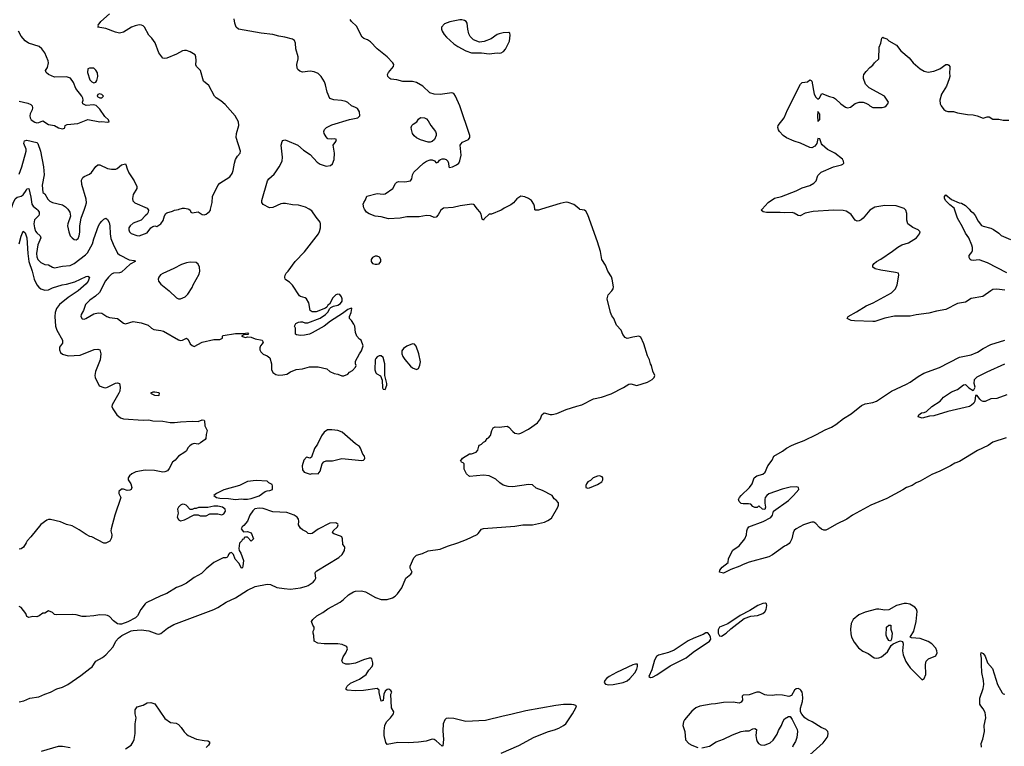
# Model space of a CAD drawing. Header units: inches. Extents: x 1694797 to 1849917, y 907313 to 1017959.
# Tile 543 of 656: x 1784336 to 1794345, y 1004540 to 1011927. Entities that reach past the tile are written whole.
import ezdxf

# ---------------------------------------------------------------- set-up
doc = ezdxf.new("R2010")
doc.units = ezdxf.units.IN
doc.header["$MEASUREMENT"] = 0
for name, color, linetype in [('B7080', 7, 'Continuous'), ('B7081', 7, 'Continuous'), ('B7090', 7, 'Continuous'), ('B7091', 7, 'Continuous')]:
    doc.layers.add(name, color=color, linetype=linetype)

msp = doc.modelspace()

# ---------------------------------------------------------------- linework, layer by layer
at = {"layer": 'B7080', "color": 5}
for points, elevation in [([(1784509, 1010000), (1784521, 1009990), (1784533, 1009970), (1784535, 1009950), (1784530, 1009935), (1784487, 1009893), (1784480, 1009850), (1784486, 1009810), (1784498, 1009778), (1784510, 1009759), (1784543, 1009730), (1784550, 1009710), (1784521, 1009639), (1784506, 1009550), (1784510, 1009517), (1784520, 1009490), (1784550, 1009459), (1784590, 1009439), (1784630, 1009435), (1784670, 1009410), (1784690, 1009405), (1784770, 1009421), (1784850, 1009429), (1784890, 1009449), (1785005, 1009535), (1785024, 1009556), (1785077, 1009650), (1785090, 1009700), (1785136, 1009830), (1785150, 1009855), (1785170, 1009878), (1785190, 1009899), (1785210, 1009908), (1785230, 1009896), (1785244, 1009864), (1785253, 1009830), (1785254, 1009750), (1785264, 1009704), (1785285, 1009645), (1785330, 1009552), (1785350, 1009538), (1785450, 1009486), (1785500, 1009480), (1785510, 1009474), (1785510, 1009470), (1785460, 1009440), (1785370, 1009360), (1785350, 1009353), (1785290, 1009350), (1785270, 1009340), (1785237, 1009310), (1785209, 1009271), (1785147, 1009153), (1785105, 1009115), (1785050, 1009077), (1785005, 1009030), (1784983, 1008970), (1784962, 1008930), (1784957, 1008910), (1784970, 1008886), (1784990, 1008884), (1785008, 1008890), (1785090, 1008935), (1785132, 1008948), (1785170, 1008943), (1785223, 1008910), (1785250, 1008899), (1785330, 1008888), (1785390, 1008842), (1785410, 1008834), (1785490, 1008859), (1785570, 1008845), (1785641, 1008821), (1785676, 1008790), (1785698, 1008778), (1785770, 1008768), (1785799, 1008759), (1785950, 1008672), (1785970, 1008667), (1785990, 1008669), (1786030, 1008690), (1786050, 1008676), (1786070, 1008631), (1786090, 1008615), (1786110, 1008606), (1786190, 1008647), (1786310, 1008675), (1786370, 1008676), (1786398, 1008690), (1786398, 1008710), (1786405, 1008715), (1786530, 1008736), (1786610, 1008736), (1786650, 1008742), (1786662, 1008730), (1786655, 1008725), (1786616, 1008724), (1786592, 1008710), (1786630, 1008697), (1786650, 1008702), (1786690, 1008699), (1786730, 1008684), (1786802, 1008670), (1786811, 1008650), (1786802, 1008630), (1786785, 1008610), (1786778, 1008590), (1786778, 1008570), (1786786, 1008550), (1786810, 1008525), (1786851, 1008511), (1786878, 1008490), (1786895, 1008430), (1786895, 1008370), (1786910, 1008341), (1786940, 1008321), (1786970, 1008314), (1787010, 1008316), (1787050, 1008324), (1787090, 1008347), (1787146, 1008370), (1787210, 1008379), (1787282, 1008398), (1787370, 1008398), (1787458, 1008378), (1787490, 1008352), (1787534, 1008330), (1787570, 1008322), (1787610, 1008305), (1787630, 1008305), (1787670, 1008322), (1787690, 1008342), (1787720, 1008360), (1787750, 1008394), (1787758, 1008410), (1787749, 1008429), (1787750, 1008454), (1787789, 1008530), (1787810, 1008562), (1787829, 1008610), (1787808, 1008668), (1787790, 1008678), (1787762, 1008710), (1787750, 1008746), (1787742, 1008810), (1787733, 1008833), (1787710, 1008868), (1787689, 1008889), (1787689, 1008910), (1787707, 1008950), (1787714, 1008990), (1787710, 1008993), (1787690, 1008989), (1787670, 1008981), (1787619, 1008941), (1787497, 1008863), (1787430, 1008810), (1787310, 1008742), (1787282, 1008730), (1787230, 1008719), (1787190, 1008717), (1787150, 1008722), (1787138, 1008730), (1787138, 1008790), (1787129, 1008810), (1787143, 1008837), (1787170, 1008852), (1787190, 1008854), (1787210, 1008854), (1787236, 1008844), (1787265, 1008845), (1787390, 1008892), (1787446, 1008930), (1787470, 1008954), (1787488, 1008992), (1787498, 1009002), (1787525, 1009015), (1787570, 1009025), (1787597, 1009043), (1787614, 1009066), (1787615, 1009090), (1787607, 1009110), (1787590, 1009132), (1787570, 1009135), (1787550, 1009129), (1787519, 1009101), (1787485, 1009035), (1787470, 1009026), (1787457, 1009003), (1787445, 1008995), (1787350, 1008958), (1787310, 1008958), (1787289, 1008970), (1787274, 1009050), (1787253, 1009090), (1787239, 1009099), (1787190, 1009112), (1787180, 1009120), (1787110, 1009227), (1787079, 1009259), (1787042, 1009282), (1787035, 1009290), (1787030, 1009310), (1787034, 1009330), (1787045, 1009350), (1787065, 1009370), (1787136, 1009470), (1787232, 1009568), (1787372, 1009750), (1787385, 1009775), (1787393, 1009810), (1787395, 1009850), (1787390, 1009870), (1787350, 1009918), (1787305, 1009985), (1787278, 1010000)], 640), ([(1784825, 1010000), (1784832, 1009992), (1784844, 1009970), (1784853, 1009930), (1784824, 1009850), (1784823, 1009830), (1784834, 1009770), (1784850, 1009730), (1784868, 1009710), (1784890, 1009694), (1784910, 1009689), (1784930, 1009704), (1784940, 1009730), (1784947, 1009767), (1784947, 1009830), (1784960, 1009910), (1784994, 1010000)], 660), ([(1785637, 1010000), (1785644, 1009990), (1785643, 1009970), (1785631, 1009950), (1785610, 1009933), (1785570, 1009890), (1785490, 1009857), (1785458, 1009830), (1785445, 1009810), (1785445, 1009790), (1785452, 1009772), (1785470, 1009754), (1785527, 1009733), (1785550, 1009730), (1785630, 1009759), (1785670, 1009811), (1785690, 1009826), (1785710, 1009831), (1785730, 1009826), (1785770, 1009851), (1785794, 1009886), (1785807, 1009933), (1785822, 1009958), (1785830, 1009965), (1785890, 1009981), (1785910, 1009991), (1785950, 1009998), (1785956, 1010000)], 660), ([(1786054, 1010000), (1786070, 1009992), (1786074, 1009970), (1786090, 1009962), (1786150, 1009974), (1786190, 1009947), (1786210, 1009944), (1786230, 1009951), (1786264, 1009976), (1786274, 1009990), (1786276, 1010000)], 660), ([(1788631, 1010000), (1788618, 1009990), (1788590, 1009943), (1788570, 1009919), (1788550, 1009916), (1788513, 1009933), (1788470, 1009937), (1788397, 1009923), (1788270, 1009922), (1788205, 1009910), (1788084, 1009904), (1788010, 1009923), (1787948, 1009930), (1787890, 1009953), (1787862, 1009970), (1787842, 1010000)], 620), ([(1789246, 1010000), (1789230, 1009989), (1789131, 1009949), (1789110, 1009949), (1789058, 1009902), (1789050, 1009889), (1789038, 1009898), (1789027, 1009950), (1789015, 1009975), (1788990, 1010000)], 620), ([(1789642, 1010000), (1789610, 1009990), (1789578, 1009990), (1789573, 1009993), (1789572, 1010000)], 620), ([(1784330, 1009648), (1784350, 1009726), (1784370, 1009776), (1784390, 1009760), (1784407, 1009710), (1784418, 1009550), (1784428, 1009470), (1784464, 1009370), (1784483, 1009290), (1784510, 1009233), (1784530, 1009207), (1784550, 1009190), (1784590, 1009178), (1784630, 1009181), (1784670, 1009201), (1784769, 1009231), (1784810, 1009238), (1784898, 1009262), (1785010, 1009316), (1785030, 1009321), (1785045, 1009310), (1785032, 1009270), (1785010, 1009240), (1784930, 1009169), (1784830, 1009102), (1784742, 1009030), (1784709, 1008990), (1784697, 1008950), (1784692, 1008910), (1784699, 1008810), (1784712, 1008772), (1784772, 1008670), (1784770, 1008639), (1784741, 1008599), (1784740, 1008570), (1784750, 1008545), (1784770, 1008526), (1784830, 1008508), (1784950, 1008517), (1785093, 1008573), (1785130, 1008579), (1785151, 1008571), (1785159, 1008530), (1785153, 1008470), (1785107, 1008350), (1785099, 1008310), (1785103, 1008290), (1785144, 1008204), (1785190, 1008187), (1785210, 1008186), (1785230, 1008191), (1785310, 1008231), (1785330, 1008234), (1785351, 1008230), (1785357, 1008190), (1785353, 1008150), (1785345, 1008130), (1785275, 1008010), (1785274, 1007994), (1785282, 1007970), (1785322, 1007910), (1785361, 1007881), (1785390, 1007868), (1785590, 1007856), (1785650, 1007858), (1785690, 1007850), (1785790, 1007845), (1785867, 1007833), (1785908, 1007832), (1785970, 1007840), (1786090, 1007847), (1786150, 1007842), (1786190, 1007858), (1786210, 1007856), (1786214, 1007850), (1786218, 1007798), (1786243, 1007750), (1786231, 1007710), (1786227, 1007670), (1786220, 1007660), (1786175, 1007625), (1786150, 1007613), (1786110, 1007617), (1786090, 1007613), (1786064, 1007596), (1786044, 1007576), (1786030, 1007545), (1786015, 1007530), (1785951, 1007489), (1785916, 1007450), (1785890, 1007430), (1785856, 1007364), (1785838, 1007342), (1785812, 1007330), (1785790, 1007326), (1785705, 1007345), (1785610, 1007348), (1785518, 1007330), (1785476, 1007310), (1785451, 1007290), (1785439, 1007270), (1785439, 1007250), (1785465, 1007210), (1785476, 1007170), (1785468, 1007152), (1785455, 1007145), (1785430, 1007141), (1785390, 1007155), (1785370, 1007154), (1785345, 1007130), (1785342, 1007110), (1785365, 1007070), (1785302, 1006890), (1785267, 1006750), (1785264, 1006730), (1785272, 1006690), (1785270, 1006658), (1785253, 1006627), (1785210, 1006605), (1785190, 1006604), (1785070, 1006669), (1785050, 1006673), (1785010, 1006692), (1784942, 1006742), (1784870, 1006781), (1784810, 1006796), (1784750, 1006822), (1784650, 1006847), (1784630, 1006847), (1784610, 1006838), (1784550, 1006794), (1784450, 1006669), (1784411, 1006630), (1784403, 1006610), (1784374, 1006566), (1784351, 1006549), (1784330, 1006544)], 620), ([(1789230, 1004470), (1789411, 1004549), (1789566, 1004634), (1789710, 1004689), (1789774, 1004706), (1789816, 1004724), (1789865, 1004750), (1789889, 1004770), (1789957, 1004870), (1789990, 1004930), (1789996, 1004950), (1789990, 1004955), (1789970, 1004963), (1789946, 1004966), (1789864, 1004964), (1789786, 1004954), (1789481, 1004899), (1789330, 1004862), (1789250, 1004847), (1789070, 1004801), (1788870, 1004791), (1788750, 1004822), (1788690, 1004827), (1788670, 1004822), (1788658, 1004810), (1788641, 1004770), (1788637, 1004697), (1788644, 1004610), (1788636, 1004544), (1788630, 1004543), (1788570, 1004597), (1788550, 1004610), (1788530, 1004612), (1788468, 1004592), (1788390, 1004582), (1788290, 1004577), (1788181, 1004579), (1788070, 1004557), (1788058, 1004578), (1788042, 1004650), (1788041, 1004699), (1788049, 1004750), (1788065, 1004790), (1788106, 1004830), (1788137, 1004870), (1788139, 1004890), (1788117, 1004930), (1788109, 1005071), (1788118, 1005090), (1788109, 1005109), (1788090, 1005122), (1788070, 1005117), (1788050, 1005099), (1788037, 1005070), (1788030, 1005006), (1788010, 1004998), (1787990, 1005086), (1787989, 1005110), (1787970, 1005129), (1787830, 1005106), (1787750, 1005104), (1787666, 1005110), (1787656, 1005116), (1787654, 1005130), (1787665, 1005150), (1787699, 1005181), (1787790, 1005224), (1787858, 1005270), (1787885, 1005315), (1787919, 1005350), (1787927, 1005370), (1787927, 1005390), (1787916, 1005430), (1787910, 1005435), (1787890, 1005437), (1787830, 1005418), (1787750, 1005385), (1787690, 1005375), (1787650, 1005374), (1787622, 1005390), (1787609, 1005410), (1787623, 1005450), (1787651, 1005489), (1787669, 1005530), (1787661, 1005550), (1787650, 1005559), (1787614, 1005574), (1787570, 1005581), (1787430, 1005582), (1787366, 1005590), (1787328, 1005610), (1787327, 1005667), (1787318, 1005690), (1787318, 1005710), (1787328, 1005730), (1787328, 1005750), (1787315, 1005770), (1787302, 1005810), (1787315, 1005830), (1787355, 1005865), (1787419, 1005901), (1787470, 1005938), (1787593, 1006007), (1787628, 1006032), (1787680, 1006080), (1787730, 1006110), (1787750, 1006116), (1787810, 1006119), (1787850, 1006110), (1787952, 1006052), (1788010, 1006032), (1788070, 1006032), (1788125, 1006050), (1788152, 1006068), (1788176, 1006090), (1788219, 1006150), (1788262, 1006250), (1788312, 1006290), (1788327, 1006310), (1788307, 1006350), (1788307, 1006370), (1788344, 1006456), (1788370, 1006483), (1788430, 1006499), (1788490, 1006527), (1788610, 1006544), (1788685, 1006575), (1788790, 1006608), (1788878, 1006642), (1788986, 1006694), (1788997, 1006703), (1789030, 1006747), (1789050, 1006753), (1789370, 1006779), (1789450, 1006793), (1789550, 1006792), (1789670, 1006818), (1789706, 1006834), (1789742, 1006858), (1789807, 1006970), (1789815, 1006990), (1789815, 1007015), (1789790, 1007042), (1789770, 1007055), (1789749, 1007090), (1789650, 1007141), (1789586, 1007166), (1789550, 1007199), (1789510, 1007203), (1789350, 1007178), (1789301, 1007181), (1789250, 1007196), (1789218, 1007218), (1789177, 1007257), (1789110, 1007290), (1789050, 1007298), (1788910, 1007284), (1788878, 1007310), (1788856, 1007356), (1788853, 1007413), (1788843, 1007423), (1788826, 1007430), (1788818, 1007450), (1788827, 1007453), (1788838, 1007470), (1788910, 1007512), (1788930, 1007512), (1788975, 1007530), (1788994, 1007550), (1789002, 1007590), (1789010, 1007602), (1789030, 1007611), (1789050, 1007631), (1789070, 1007642), (1789089, 1007670), (1789103, 1007677), (1789121, 1007699), (1789134, 1007750), (1789150, 1007778), (1789170, 1007788), (1789210, 1007786), (1789290, 1007796), (1789310, 1007785), (1789350, 1007739), (1789370, 1007725), (1789410, 1007717), (1789430, 1007723), (1789510, 1007764), (1789601, 1007830), (1789629, 1007870), (1789644, 1007910), (1789669, 1007930), (1789730, 1007913), (1789750, 1007913), (1789795, 1007925), (1789890, 1007965), (1790000, 1007998)], 620), ([(1784330, 1004992), (1784378, 1005002), (1784438, 1005030), (1784530, 1005043), (1784590, 1005071), (1784650, 1005091), (1784715, 1005125), (1784770, 1005141), (1784826, 1005170), (1784959, 1005261), (1785050, 1005330), (1785071, 1005349), (1785110, 1005406), (1785177, 1005443), (1785212, 1005470), (1785287, 1005550), (1785313, 1005610), (1785339, 1005641), (1785375, 1005665), (1785470, 1005714), (1785490, 1005719), (1785570, 1005724), (1785650, 1005713), (1785730, 1005684), (1785750, 1005681), (1785770, 1005686), (1785839, 1005741), (1785902, 1005778), (1786310, 1005930), (1786351, 1005950), (1786436, 1006004), (1786529, 1006051), (1786650, 1006129), (1786730, 1006163), (1786850, 1006190), (1786884, 1006184), (1786950, 1006156), (1787023, 1006143), (1787090, 1006138), (1787190, 1006151), (1787250, 1006167), (1787270, 1006176), (1787318, 1006210), (1787336, 1006230), (1787346, 1006250), (1787341, 1006299), (1787344, 1006310), (1787356, 1006324), (1787580, 1006460), (1787613, 1006490), (1787639, 1006530), (1787640, 1006560), (1787638, 1006570), (1787622, 1006590), (1787619, 1006650), (1787610, 1006668), (1787597, 1006677), (1787530, 1006699), (1787515, 1006710), (1787521, 1006730), (1787565, 1006770), (1787574, 1006790), (1787570, 1006799), (1787550, 1006813), (1787490, 1006810), (1787371, 1006749), (1787310, 1006702), (1787290, 1006699), (1787270, 1006704), (1787250, 1006722), (1787210, 1006742), (1787190, 1006758), (1787169, 1006790), (1787173, 1006830), (1787169, 1006850), (1787156, 1006870), (1787125, 1006890), (1787050, 1006917), (1786910, 1006924), (1786810, 1006957), (1786770, 1006962), (1786725, 1006955), (1786705, 1006935), (1786676, 1006890), (1786651, 1006830), (1786615, 1006784), (1786598, 1006770), (1786586, 1006750), (1786610, 1006722), (1786650, 1006725), (1786690, 1006711), (1786711, 1006650), (1786690, 1006626), (1786650, 1006666), (1786630, 1006666), (1786618, 1006662), (1786613, 1006647), (1786598, 1006642), (1786594, 1006630), (1786570, 1006606), (1786563, 1006550), (1786567, 1006530), (1786583, 1006503), (1786611, 1006430), (1786605, 1006370), (1786602, 1006358), (1786594, 1006350), (1786590, 1006350), (1786562, 1006402), (1786525, 1006444), (1786509, 1006490), (1786490, 1006509), (1786470, 1006504), (1786459, 1006490), (1786451, 1006469), (1786440, 1006460), (1786430, 1006455), (1786403, 1006457), (1786310, 1006409), (1786230, 1006345), (1786183, 1006297), (1786110, 1006256), (1786030, 1006198), (1785979, 1006170), (1785930, 1006153), (1785830, 1006092), (1785770, 1006070), (1785622, 1005998), (1785610, 1005989), (1785567, 1005930), (1785532, 1005868), (1785513, 1005847), (1785434, 1005806), (1785370, 1005783), (1785350, 1005781), (1785330, 1005786), (1785290, 1005815), (1785250, 1005858), (1785230, 1005869), (1785210, 1005874), (1785150, 1005876), (1785090, 1005865), (1785010, 1005858), (1784970, 1005861), (1784910, 1005876), (1784870, 1005881), (1784710, 1005878), (1784690, 1005881), (1784670, 1005899), (1784630, 1005917), (1784590, 1005893), (1784570, 1005893), (1784535, 1005865), (1784510, 1005855), (1784470, 1005858), (1784430, 1005849), (1784410, 1005858), (1784397, 1005890), (1784352, 1005950), (1784330, 1005961)], 640), ([(1785410, 1004514), (1785468, 1004552), (1785490, 1004585), (1785500, 1004610), (1785510, 1004670), (1785509, 1004770), (1785519, 1004830), (1785510, 1004870), (1785510, 1004912), (1785530, 1004941), (1785590, 1004957), (1785630, 1004981), (1785670, 1004986), (1785710, 1004971), (1785810, 1004823), (1785870, 1004783), (1785925, 1004775), (1785950, 1004762), (1785979, 1004730), (1786007, 1004687), (1786030, 1004662), (1786047, 1004650), (1786133, 1004613), (1786210, 1004599), (1786250, 1004596), (1786264, 1004584), (1786266, 1004570), (1786254, 1004550), (1786232, 1004528)], 620), ([(1784558, 1004490), (1784730, 1004542), (1784770, 1004540), (1784850, 1004529)], 620)]:
    msp.add_lwpolyline(points, dxfattribs=dict(at, elevation=elevation))
for points, elevation in [([(1787970, 1009522), (1787950, 1009522), (1787922, 1009510), (1787909, 1009490), (1787910, 1009470), (1787922, 1009450), (1787950, 1009440), (1787970, 1009440), (1787990, 1009446), (1788008, 1009470), (1788007, 1009490), (1787992, 1009512)], 640), ([(1786070, 1009463), (1786030, 1009456), (1785982, 1009438), (1785904, 1009396), (1785790, 1009348), (1785768, 1009332), (1785750, 1009310), (1785744, 1009290), (1785747, 1009270), (1785770, 1009239), (1785855, 1009170), (1785930, 1009101), (1785950, 1009090), (1785970, 1009088), (1786019, 1009110), (1786045, 1009135), (1786090, 1009206), (1786098, 1009230), (1786159, 1009341), (1786167, 1009370), (1786164, 1009410), (1786150, 1009442), (1786130, 1009459)], 660), ([(1788330, 1008630), (1788273, 1008607), (1788237, 1008583), (1788221, 1008559), (1788220, 1008530), (1788230, 1008502), (1788250, 1008472), (1788310, 1008403), (1788330, 1008387), (1788369, 1008371), (1788390, 1008381), (1788405, 1008415), (1788410, 1008450), (1788395, 1008530), (1788368, 1008608), (1788350, 1008628)], 640), ([(1788010, 1008510), (1787990, 1008508), (1787970, 1008500), (1787956, 1008484), (1787951, 1008469), (1787947, 1008367), (1787956, 1008336), (1787965, 1008325), (1788005, 1008305), (1788022, 1008262), (1788025, 1008185), (1788030, 1008171), (1788050, 1008166), (1788069, 1008210), (1788069, 1008230), (1788049, 1008310), (1788047, 1008430), (1788032, 1008492)], 640), ([(1785710, 1008140), (1785690, 1008139), (1785666, 1008130), (1785707, 1008110), (1785750, 1008108), (1785755, 1008110), (1785756, 1008130), (1785750, 1008132)], 640), ([(1787510, 1007759), (1787464, 1007756), (1787430, 1007735), (1787403, 1007697), (1787363, 1007610), (1787333, 1007567), (1787301, 1007479), (1787290, 1007468), (1787250, 1007479), (1787223, 1007450), (1787207, 1007390), (1787211, 1007350), (1787227, 1007327), (1787290, 1007305), (1787310, 1007314), (1787370, 1007311), (1787390, 1007336), (1787410, 1007411), (1787428, 1007432), (1787450, 1007442), (1787517, 1007443), (1787610, 1007465), (1787814, 1007446), (1787831, 1007449), (1787840, 1007460), (1787846, 1007470), (1787841, 1007490), (1787824, 1007510), (1787802, 1007570), (1787789, 1007589), (1787750, 1007614), (1787613, 1007733), (1787570, 1007752)], 640), ([(1786741, 1007241), (1786650, 1007232), (1786570, 1007193), (1786410, 1007146), (1786338, 1007110), (1786311, 1007090), (1786336, 1007070), (1786370, 1007061), (1786458, 1007058), (1786530, 1007049), (1786590, 1007057), (1786610, 1007051), (1786650, 1007051), (1786690, 1007059), (1786770, 1007086), (1786830, 1007131), (1786850, 1007138), (1786880, 1007140), (1786906, 1007150), (1786907, 1007187), (1786902, 1007202), (1786870, 1007218), (1786850, 1007235)], 640), ([(1785990, 1007001), (1785971, 1006990), (1785951, 1006970), (1785941, 1006950), (1785946, 1006910), (1785938, 1006870), (1785950, 1006845), (1785970, 1006831), (1786010, 1006843), (1786110, 1006894), (1786150, 1006892), (1786170, 1006882), (1786230, 1006882), (1786270, 1006902), (1786310, 1006905), (1786350, 1006902), (1786390, 1006892), (1786410, 1006902), (1786428, 1006932), (1786424, 1006950), (1786399, 1006970), (1786350, 1006983), (1786310, 1006981), (1786250, 1006969), (1786152, 1006968), (1786130, 1006958), (1786110, 1006958), (1786090, 1006946), (1786070, 1006946), (1786029, 1006990), (1786010, 1006999)], 640)]:
    msp.add_lwpolyline(points, close=True, dxfattribs=dict(at, elevation=elevation))
at = {"layer": 'B7081', "color": 5}
for points, elevation in [([(1786276, 1010000), (1786291, 1010070), (1786297, 1010130), (1786350, 1010241), (1786370, 1010265), (1786472, 1010330), (1786496, 1010364), (1786506, 1010394), (1786518, 1010470), (1786530, 1010505), (1786550, 1010541), (1786576, 1010570), (1786582, 1010590), (1786537, 1010730), (1786540, 1010770), (1786565, 1010850), (1786559, 1010890), (1786527, 1010950), (1786426, 1011066), (1786382, 1011102), (1786332, 1011132), (1786317, 1011150), (1786257, 1011257), (1786203, 1011303), (1786173, 1011410), (1786134, 1011450), (1786127, 1011467), (1786129, 1011511), (1786125, 1011550), (1786118, 1011570), (1786070, 1011601), (1786030, 1011614), (1786010, 1011614), (1785990, 1011610), (1785930, 1011578), (1785830, 1011537), (1785810, 1011532), (1785790, 1011537), (1785750, 1011590), (1785712, 1011692), (1785679, 1011739), (1785650, 1011770), (1785604, 1011850), (1785590, 1011866), (1785573, 1011873), (1785550, 1011875), (1785510, 1011865), (1785474, 1011850), (1785390, 1011800), (1785350, 1011791), (1785310, 1011800), (1785210, 1011838), (1785129, 1011850), (1785136, 1011864), (1785135, 1011870), (1785159, 1011910), (1785250, 1011987)], 660), ([(1787278, 1010000), (1787242, 1010022), (1787170, 1010041), (1787110, 1010044), (1787038, 1010058), (1787010, 1010059), (1786990, 1010055), (1786910, 1010019), (1786875, 1010015), (1786810, 1010049), (1786798, 1010070), (1786797, 1010090), (1786855, 1010290), (1786870, 1010310), (1786923, 1010357), (1786941, 1010379), (1786975, 1010430), (1787003, 1010490), (1787006, 1010530), (1786995, 1010650), (1787003, 1010690), (1787010, 1010699), (1787030, 1010705), (1787050, 1010700), (1787162, 1010650), (1787220, 1010600), (1787290, 1010555), (1787360, 1010480), (1787390, 1010458), (1787450, 1010438), (1787496, 1010444), (1787517, 1010463), (1787534, 1010506), (1787537, 1010570), (1787521, 1010650), (1787549, 1010690), (1787555, 1010710), (1787537, 1010717), (1787508, 1010712), (1787470, 1010716), (1787450, 1010736), (1787432, 1010770), (1787428, 1010790), (1787434, 1010810), (1787456, 1010830), (1787510, 1010857), (1787690, 1010914), (1787772, 1010930), (1787792, 1010950), (1787790, 1010990), (1787770, 1011023), (1787750, 1011036), (1787710, 1011052), (1787670, 1011086), (1787650, 1011096), (1787607, 1011107), (1787530, 1011112), (1787490, 1011127), (1787463, 1011190), (1787446, 1011266), (1787435, 1011295), (1787401, 1011350), (1787370, 1011381), (1787330, 1011398), (1787290, 1011404), (1787210, 1011393), (1787184, 1011404), (1787162, 1011422), (1787155, 1011434), (1787152, 1011470), (1787167, 1011530), (1787167, 1011550), (1787144, 1011630), (1787141, 1011690), (1787130, 1011716), (1787108, 1011730), (1787030, 1011751), (1786970, 1011760), (1786910, 1011776), (1786791, 1011791), (1786559, 1011830), (1786538, 1011850), (1786523, 1011890), (1786516, 1011936)], 640), ([(1787842, 1010000), (1787834, 1010014), (1787829, 1010050), (1787834, 1010070), (1787850, 1010094), (1787866, 1010134), (1787970, 1010159), (1788030, 1010153), (1788050, 1010158), (1788129, 1010210), (1788157, 1010263), (1788170, 1010276), (1788190, 1010281), (1788250, 1010279), (1788310, 1010290), (1788321, 1010310), (1788328, 1010350), (1788343, 1010377), (1788442, 1010470), (1788470, 1010488), (1788510, 1010503), (1788530, 1010503), (1788552, 1010492), (1788570, 1010473), (1788590, 1010478), (1788602, 1010498), (1788614, 1010506), (1788630, 1010513), (1788650, 1010514), (1788670, 1010506), (1788688, 1010488), (1788696, 1010470), (1788697, 1010430), (1788704, 1010424), (1788737, 1010430), (1788778, 1010450), (1788799, 1010470), (1788810, 1010491), (1788825, 1010550), (1788815, 1010650), (1788820, 1010660), (1788839, 1010681), (1788900, 1010710), (1788912, 1010728), (1788913, 1010750), (1788810, 1011050), (1788767, 1011150), (1788750, 1011176), (1788730, 1011182), (1788610, 1011167), (1788549, 1011169), (1788505, 1011185), (1788434, 1011250), (1788370, 1011290), (1788330, 1011299), (1788230, 1011300), (1788170, 1011316), (1788110, 1011323), (1788097, 1011330), (1788079, 1011350), (1788074, 1011370), (1788084, 1011390), (1788135, 1011450), (1788138, 1011470), (1788130, 1011490), (1788070, 1011551), (1787970, 1011632), (1787902, 1011702), (1787870, 1011723), (1787835, 1011735), (1787818, 1011750), (1787760, 1011860), (1787709, 1011910), (1787697, 1011930)], 620), ([(1784330, 1011100), (1784420, 1011080), (1784450, 1011064), (1784462, 1011050), (1784466, 1011030), (1784462, 1011010), (1784442, 1010970), (1784438, 1010950), (1784441, 1010930), (1784452, 1010910), (1784490, 1010884), (1784510, 1010880), (1784530, 1010882), (1784570, 1010900), (1784630, 1010863), (1784690, 1010850), (1784730, 1010829), (1784770, 1010818), (1784790, 1010824), (1784796, 1010830), (1784799, 1010850), (1784817, 1010863), (1784927, 1010873), (1785010, 1010907), (1785029, 1010911), (1785150, 1010888), (1785171, 1010891), (1785230, 1010885), (1785246, 1010890), (1785238, 1010910), (1785202, 1010942), (1785150, 1011017), (1785114, 1011054), (1785090, 1011063), (1785010, 1011055), (1784978, 1011070), (1784975, 1011090), (1784981, 1011110), (1784977, 1011130), (1784966, 1011150), (1784906, 1011226), (1784882, 1011290), (1784851, 1011331), (1784810, 1011347), (1784690, 1011342), (1784629, 1011370), (1784605, 1011390), (1784597, 1011410), (1784618, 1011442), (1784628, 1011490), (1784626, 1011510), (1784591, 1011590), (1784560, 1011630), (1784533, 1011653), (1784424, 1011690), (1784391, 1011711), (1784350, 1011761), (1784325, 1011810)], 680), ([(1784330, 1010356), (1784358, 1010430), (1784403, 1010590), (1784400, 1010610), (1784379, 1010670), (1784385, 1010695), (1784410, 1010703), (1784510, 1010680), (1784520, 1010670), (1784549, 1010590), (1784579, 1010430), (1784584, 1010350), (1784565, 1010245), (1784571, 1010171), (1784590, 1010157), (1784622, 1010102), (1784642, 1010082), (1784670, 1010069), (1784770, 1010045), (1784803, 1010023), (1784825, 1010000)], 660), ([(1784994, 1010000), (1785005, 1010030), (1785014, 1010066), (1785010, 1010101), (1784968, 1010250), (1784965, 1010295), (1784978, 1010322), (1784990, 1010334), (1785045, 1010355), (1785067, 1010373), (1785110, 1010433), (1785130, 1010450), (1785150, 1010450), (1785230, 1010413), (1785270, 1010406), (1785312, 1010408), (1785326, 1010414), (1785370, 1010453), (1785410, 1010462), (1785416, 1010456), (1785427, 1010410), (1785445, 1010370), (1785499, 1010290), (1785527, 1010230), (1785527, 1010210), (1785488, 1010150), (1785482, 1010110), (1785485, 1010085), (1785505, 1010065), (1785630, 1010010), (1785637, 1010000)], 660), ([(1784249, 1010000), (1784270, 1010063), (1784290, 1010106), (1784310, 1010124), (1784350, 1010134), (1784370, 1010147), (1784402, 1010190), (1784410, 1010207), (1784430, 1010211), (1784450, 1010122), (1784460, 1010050), (1784472, 1010030), (1784509, 1010000)], 640), ([(1789572, 1010000), (1789570, 1010030), (1789563, 1010050), (1789540, 1010090), (1789510, 1010110), (1789470, 1010127), (1789430, 1010132), (1789390, 1010107), (1789355, 1010065), (1789330, 1010044), (1789261, 1010010), (1789246, 1010000)], 620), ([(1785956, 1010000), (1785990, 1010011), (1786010, 1010011), (1786045, 1010005), (1786054, 1010000)], 660), ([(1788990, 1010000), (1788985, 1010005), (1788961, 1010041), (1788949, 1010049), (1788931, 1010051), (1788813, 1010033), (1788743, 1010017), (1788645, 1010010), (1788631, 1010000)], 620), ([(1790000, 1010023), (1789970, 1010049), (1789910, 1010070), (1789890, 1010072), (1789830, 1010059), (1789642, 1010000)], 620)]:
    msp.add_lwpolyline(points, dxfattribs=dict(at, elevation=elevation))
for points, elevation in [([(1788810, 1011926), (1788710, 1011906), (1788655, 1011885), (1788624, 1011850), (1788624, 1011830), (1788631, 1011810), (1788650, 1011776), (1788674, 1011750), (1788750, 1011682), (1788790, 1011653), (1788872, 1011610), (1788930, 1011591), (1789031, 1011591), (1789110, 1011579), (1789189, 1011591), (1789210, 1011587), (1789230, 1011591), (1789255, 1011605), (1789273, 1011627), (1789314, 1011710), (1789322, 1011770), (1789318, 1011790), (1789310, 1011798), (1789250, 1011794), (1789210, 1011784), (1789190, 1011776), (1789128, 1011732), (1789056, 1011704), (1789010, 1011698), (1788950, 1011723), (1788917, 1011757), (1788903, 1011783), (1788890, 1011830), (1788885, 1011890), (1788873, 1011910), (1788858, 1011918), (1788830, 1011926)], 620), ([(1785045, 1011435), (1785030, 1011426), (1785024, 1011390), (1785050, 1011316), (1785070, 1011295), (1785090, 1011286), (1785110, 1011291), (1785119, 1011310), (1785129, 1011350), (1785126, 1011386), (1785110, 1011415), (1785090, 1011434)], 680), ([(1785146, 1011174), (1785130, 1011166), (1785125, 1011150), (1785130, 1011142), (1785150, 1011132), (1785170, 1011132), (1785188, 1011150), (1785170, 1011168)], 680), ([(1788510, 1010681), (1788490, 1010683), (1788410, 1010705), (1788370, 1010726), (1788346, 1010746), (1788330, 1010770), (1788318, 1010810), (1788316, 1010830), (1788322, 1010850), (1788335, 1010865), (1788373, 1010890), (1788390, 1010916), (1788409, 1010931), (1788450, 1010930), (1788470, 1010920), (1788490, 1010898), (1788516, 1010850), (1788562, 1010790), (1788570, 1010770), (1788571, 1010749), (1788552, 1010708), (1788530, 1010687)], 620)]:
    msp.add_lwpolyline(points, close=True, dxfattribs=dict(at, elevation=elevation))
at = {"layer": 'B7090', "color": 5}
for points, elevation in [([(1790000, 1007998), (1790050, 1008012), (1790170, 1008074), (1790250, 1008089), (1790350, 1008124), (1790473, 1008187), (1790530, 1008222), (1790550, 1008224), (1790610, 1008207), (1790717, 1008243), (1790765, 1008270), (1790785, 1008290), (1790794, 1008310), (1790774, 1008354), (1790759, 1008410), (1790749, 1008430), (1790739, 1008470), (1790719, 1008510), (1790682, 1008630), (1790650, 1008698), (1790629, 1008709), (1790570, 1008700), (1790530, 1008688), (1790510, 1008686), (1790490, 1008697), (1790468, 1008728), (1790452, 1008770), (1790402, 1008822), (1790376, 1008890), (1790356, 1008916), (1790343, 1008950), (1790308, 1009090), (1790317, 1009130), (1790356, 1009170), (1790369, 1009190), (1790371, 1009210), (1790358, 1009290), (1790352, 1009312), (1790315, 1009370), (1790290, 1009430), (1790255, 1009490), (1790241, 1009570), (1790210, 1009670), (1790110, 1009942), (1790090, 1009981), (1790076, 1009990), (1790030, 1009998), (1790027, 1010000)], 620), ([(1792996, 1010000), (1792979, 1009990), (1792910, 1009910), (1792890, 1009893), (1792870, 1009881), (1792850, 1009879), (1792829, 1009890), (1792787, 1009947), (1792765, 1009965), (1792739, 1009979), (1792706, 1009986), (1792610, 1009990), (1792403, 1009977), (1792321, 1009959), (1792270, 1009934), (1792250, 1009935), (1792210, 1009961), (1792190, 1009966), (1792110, 1009962), (1792068, 1009968), (1791928, 1009968), (1791894, 1009974), (1791875, 1009990), (1791884, 1010000)], 580), ([(1794350, 1009176), (1794270, 1009189), (1794230, 1009183), (1794210, 1009172), (1794126, 1009114), (1794010, 1009091), (1793950, 1009055), (1793870, 1009042), (1793750, 1008980), (1793655, 1008965), (1793577, 1008943), (1793450, 1008926), (1793390, 1008913), (1793230, 1008913), (1793130, 1008893), (1793030, 1008860), (1793010, 1008858), (1792824, 1008864), (1792788, 1008870), (1792748, 1008890), (1792759, 1008910), (1792844, 1008956), (1792941, 1009019), (1793011, 1009049), (1793198, 1009150), (1793239, 1009190), (1793257, 1009230), (1793274, 1009330), (1793269, 1009349), (1793238, 1009358), (1793090, 1009380), (1793034, 1009394), (1793009, 1009410), (1793009, 1009430), (1793021, 1009450), (1793045, 1009470), (1793090, 1009491), (1793210, 1009573), (1793264, 1009616), (1793303, 1009637), (1793370, 1009659), (1793453, 1009710), (1793484, 1009750), (1793489, 1009770), (1793469, 1009789), (1793414, 1009814), (1793365, 1009850), (1793353, 1009890), (1793356, 1009956), (1793344, 1009990), (1793333, 1010000)], 580), ([(1794370, 1009352), (1794176, 1009456), (1794090, 1009485), (1794030, 1009479), (1794010, 1009483), (1793999, 1009490), (1793987, 1009510), (1793989, 1009530), (1794016, 1009564), (1794021, 1009579), (1794023, 1009610), (1794016, 1009636), (1793984, 1009710), (1793950, 1009757), (1793920, 1009820), (1793870, 1009910), (1793838, 1010000)], 560), ([(1793987, 1010000), (1794003, 1009983), (1794030, 1009965), (1794050, 1009938), (1794080, 1009880), (1794115, 1009836), (1794130, 1009827), (1794207, 1009807), (1794234, 1009794), (1794290, 1009758), (1794314, 1009734), (1794410, 1009691)], 560), ([(1794365, 1007675), (1794230, 1007631), (1794181, 1007599), (1794072, 1007548), (1793890, 1007435), (1793842, 1007418), (1793799, 1007390), (1793690, 1007336), (1793610, 1007304), (1793490, 1007235), (1793450, 1007217), (1793410, 1007190), (1793350, 1007170), (1793314, 1007146), (1793150, 1007060), (1792990, 1006993), (1792801, 1006890), (1792743, 1006850), (1792641, 1006799), (1792550, 1006746), (1792530, 1006739), (1792510, 1006739), (1792488, 1006748), (1792465, 1006765), (1792430, 1006805), (1792410, 1006817), (1792390, 1006820), (1792376, 1006816), (1792305, 1006790), (1792230, 1006752), (1792210, 1006733), (1792200, 1006710), (1792185, 1006650), (1792170, 1006617), (1792158, 1006602), (1792135, 1006585), (1792110, 1006574), (1791990, 1006486), (1791950, 1006467), (1791750, 1006413), (1791690, 1006389), (1791658, 1006370), (1791564, 1006336), (1791490, 1006299), (1791449, 1006309), (1791455, 1006330), (1791478, 1006362), (1791539, 1006410), (1791542, 1006450), (1791586, 1006534), (1791650, 1006577), (1791709, 1006650), (1791724, 1006690), (1791727, 1006730), (1791735, 1006750), (1791749, 1006770), (1791895, 1006825), (1791973, 1006867), (1791988, 1006890), (1791998, 1006930), (1792150, 1007040), (1792203, 1007090), (1792256, 1007150), (1792254, 1007170), (1792237, 1007177), (1792170, 1007175), (1792087, 1007153), (1791952, 1007108), (1791930, 1007090), (1791915, 1007070), (1791910, 1007050), (1791911, 1007011), (1791919, 1006970), (1791910, 1006949), (1791886, 1006950), (1791850, 1006986), (1791832, 1006968), (1791810, 1006968), (1791790, 1006978), (1791770, 1007002), (1791746, 1007006), (1791690, 1007004), (1791670, 1007009), (1791649, 1007030), (1791644, 1007050), (1791654, 1007070), (1791670, 1007091), (1791755, 1007170), (1791782, 1007210), (1791804, 1007270), (1791829, 1007290), (1791890, 1007307), (1791913, 1007327), (1791942, 1007390), (1791986, 1007450), (1792004, 1007490), (1792090, 1007540), (1792131, 1007570), (1792183, 1007597), (1792230, 1007620), (1792312, 1007650), (1792437, 1007710), (1792523, 1007757), (1792590, 1007784), (1792632, 1007810), (1792710, 1007874), (1792790, 1007920), (1792895, 1008005), (1792930, 1008021), (1793010, 1008036), (1793046, 1008050), (1793198, 1008150), (1793350, 1008221), (1793390, 1008243), (1793470, 1008300), (1793528, 1008332), (1793685, 1008390), (1793890, 1008497), (1794010, 1008521), (1794074, 1008546), (1794130, 1008583), (1794210, 1008625), (1794352, 1008668)], 580), ([(1794370, 1008112), (1794270, 1008075), (1794210, 1008072), (1794150, 1008046), (1794130, 1008045), (1794113, 1008053), (1794095, 1008070), (1794070, 1008105), (1794052, 1008108), (1794045, 1008050), (1794036, 1008030), (1794012, 1008008), (1793990, 1007996), (1793770, 1007943), (1793630, 1007899), (1793585, 1007895), (1793510, 1007877), (1793469, 1007890), (1793475, 1007910), (1793502, 1007930), (1793530, 1007934), (1793556, 1007944), (1793607, 1007993), (1793695, 1008050), (1793728, 1008090), (1793810, 1008145), (1793870, 1008166), (1793930, 1008214), (1793950, 1008219), (1793986, 1008186), (1794030, 1008158), (1794037, 1008163), (1794050, 1008190), (1794040, 1008230), (1794043, 1008270), (1794070, 1008296), (1794172, 1008348), (1794352, 1008428)], 560), ([(1794112, 1004530), (1794111, 1004569), (1794128, 1004612), (1794144, 1004690), (1794139, 1004750), (1794158, 1004830), (1794150, 1004885), (1794130, 1004921), (1794107, 1004950), (1794097, 1004970), (1794095, 1004990), (1794098, 1005030), (1794132, 1005128), (1794137, 1005170), (1794134, 1005210), (1794118, 1005290), (1794113, 1005370), (1794115, 1005435), (1794107, 1005473), (1794110, 1005494), (1794130, 1005482), (1794150, 1005457), (1794176, 1005390), (1794224, 1005330), (1794277, 1005170), (1794322, 1005082), (1794333, 1005073), (1794350, 1005070)], 580), ([(1792336, 1004424), (1792503, 1004577), (1792543, 1004630), (1792552, 1004648), (1792555, 1004670), (1792550, 1004692), (1792532, 1004710), (1792483, 1004730), (1792393, 1004790), (1792348, 1004808), (1792318, 1004830), (1792286, 1004866), (1792275, 1004890), (1792272, 1004928), (1792295, 1004995), (1792298, 1005030), (1792294, 1005070), (1792289, 1005090), (1792278, 1005110), (1792270, 1005119), (1792250, 1005129), (1792230, 1005124), (1792211, 1005110), (1792182, 1005058), (1792155, 1005045), (1792090, 1005059), (1792030, 1005062), (1791990, 1005056), (1791930, 1005059), (1791910, 1005064), (1791855, 1005090), (1791830, 1005091), (1791750, 1005064), (1791690, 1005061), (1791681, 1005050), (1791683, 1005010), (1791670, 1004989), (1791650, 1004979), (1791590, 1004990), (1791490, 1004986), (1791410, 1004972), (1791365, 1004970), (1791250, 1004948), (1791210, 1004930), (1791170, 1004897), (1791094, 1004810), (1791084, 1004790), (1791078, 1004750), (1791098, 1004690), (1791105, 1004605), (1791138, 1004570), (1791170, 1004551), (1791230, 1004528)], 620), ([(1791270, 1004526), (1791350, 1004542), (1791415, 1004585), (1791490, 1004611), (1791583, 1004657), (1791670, 1004689), (1791710, 1004699), (1791750, 1004699), (1791790, 1004719), (1791810, 1004721), (1791825, 1004710), (1791819, 1004650), (1791825, 1004610), (1791834, 1004590), (1791848, 1004570), (1791870, 1004555), (1791908, 1004552), (1791965, 1004575), (1791997, 1004603), (1792036, 1004664), (1792050, 1004701), (1792079, 1004750), (1792093, 1004790), (1792110, 1004818), (1792150, 1004842), (1792170, 1004842), (1792190, 1004812), (1792239, 1004710), (1792243, 1004690), (1792237, 1004630), (1792222, 1004590), (1792199, 1004550), (1792193, 1004530)], 620)]:
    msp.add_lwpolyline(points, dxfattribs=dict(at, elevation=elevation))
at = {"layer": 'B7090', "color": 5, "elevation": 620}
for points in [[(1790230, 1007289), (1790210, 1007286), (1790167, 1007270), (1790137, 1007243), (1790112, 1007230), (1790098, 1007210), (1790091, 1007190), (1790092, 1007172), (1790110, 1007166), (1790130, 1007167), (1790210, 1007201), (1790253, 1007230), (1790264, 1007250), (1790264, 1007270), (1790258, 1007278)], [(1791916, 1005996), (1791892, 1005992), (1791841, 1005970), (1791759, 1005921), (1791659, 1005870), (1791536, 1005784), (1791450, 1005750), (1791435, 1005725), (1791436, 1005690), (1791450, 1005663), (1791470, 1005660), (1791517, 1005690), (1791565, 1005735), (1791702, 1005838), (1791770, 1005862), (1791835, 1005870), (1791890, 1005891), (1791912, 1005908), (1791923, 1005930), (1791932, 1005970), (1791929, 1005989)], [(1793352, 1005992), (1793328, 1005992), (1793248, 1005972), (1793170, 1005928), (1793130, 1005924), (1793070, 1005934), (1793046, 1005934), (1792930, 1005905), (1792865, 1005875), (1792810, 1005830), (1792787, 1005790), (1792781, 1005730), (1792784, 1005684), (1792793, 1005650), (1792818, 1005598), (1792862, 1005542), (1792908, 1005508), (1792962, 1005482), (1793021, 1005441), (1793050, 1005436), (1793070, 1005439), (1793097, 1005450), (1793158, 1005502), (1793196, 1005564), (1793217, 1005583), (1793270, 1005607), (1793290, 1005611), (1793306, 1005606), (1793315, 1005595), (1793318, 1005578), (1793312, 1005510), (1793316, 1005470), (1793343, 1005403), (1793364, 1005370), (1793390, 1005339), (1793510, 1005216), (1793530, 1005231), (1793546, 1005270), (1793543, 1005370), (1793550, 1005404), (1793575, 1005430), (1793650, 1005460), (1793662, 1005490), (1793661, 1005510), (1793650, 1005537), (1793610, 1005582), (1793570, 1005606), (1793490, 1005636), (1793403, 1005643), (1793389, 1005649), (1793427, 1005710), (1793451, 1005810), (1793459, 1005910), (1793453, 1005933), (1793436, 1005956), (1793384, 1005984)], [(1793190, 1005609), (1793170, 1005614), (1793150, 1005649), (1793144, 1005670), (1793148, 1005750), (1793170, 1005771), (1793191, 1005770), (1793191, 1005730), (1793206, 1005690), (1793199, 1005630)], [(1791330, 1005693), (1791310, 1005692), (1791284, 1005676), (1791190, 1005640), (1791130, 1005611), (1790990, 1005517), (1790930, 1005493), (1790830, 1005465), (1790810, 1005453), (1790790, 1005417), (1790763, 1005317), (1790730, 1005250), (1790750, 1005238), (1790770, 1005244), (1790813, 1005267), (1790950, 1005358), (1791110, 1005438), (1791183, 1005497), (1791350, 1005609), (1791361, 1005630), (1791360, 1005650), (1791350, 1005673)], [(1790595, 1005375), (1790570, 1005367), (1790402, 1005290), (1790328, 1005250), (1790300, 1005230), (1790283, 1005210), (1790279, 1005190), (1790291, 1005171), (1790326, 1005166), (1790370, 1005168), (1790470, 1005188), (1790510, 1005207), (1790539, 1005230), (1790590, 1005288), (1790610, 1005325), (1790617, 1005350), (1790615, 1005375)]]:
    msp.add_lwpolyline(points, close=True, dxfattribs=at)
at = {"layer": 'B7091', "color": 5}
for points, elevation in [([(1791884, 1010000), (1791944, 1010070), (1792010, 1010114), (1792082, 1010130), (1792230, 1010188), (1792290, 1010218), (1792370, 1010243), (1792410, 1010266), (1792434, 1010290), (1792450, 1010342), (1792484, 1010376), (1792610, 1010431), (1792690, 1010451), (1792703, 1010457), (1792713, 1010470), (1792712, 1010490), (1792701, 1010510), (1792624, 1010570), (1792549, 1010609), (1792494, 1010654), (1792486, 1010666), (1792470, 1010715), (1792450, 1010718), (1792440, 1010670), (1792420, 1010640), (1792390, 1010624), (1792370, 1010627), (1792273, 1010673), (1792210, 1010692), (1792130, 1010727), (1792098, 1010750), (1792061, 1010790), (1792050, 1010808), (1792043, 1010830), (1792047, 1010850), (1792109, 1010930), (1792143, 1011010), (1792273, 1011270), (1792292, 1011288), (1792344, 1011296), (1792370, 1011316), (1792382, 1011310), (1792390, 1011302), (1792414, 1011170), (1792430, 1011139), (1792450, 1011119), (1792467, 1011133), (1792490, 1011178), (1792570, 1011145), (1792610, 1011137), (1792630, 1011124), (1792684, 1011070), (1792730, 1011038), (1792750, 1011031), (1792781, 1011039), (1792830, 1011076), (1792870, 1011087), (1792910, 1011087), (1792938, 1011078), (1792964, 1011064), (1792978, 1011050), (1793010, 1011034), (1793105, 1011035), (1793130, 1011041), (1793145, 1011050), (1793163, 1011070), (1793169, 1011090), (1793129, 1011150), (1792970, 1011235), (1792933, 1011270), (1792913, 1011330), (1792913, 1011350), (1792919, 1011370), (1792940, 1011400), (1792979, 1011441), (1793010, 1011466), (1793027, 1011490), (1793071, 1011529), (1793072, 1011648), (1793089, 1011690), (1793100, 1011740), (1793110, 1011751), (1793121, 1011741), (1793150, 1011731), (1793173, 1011713), (1793250, 1011667), (1793293, 1011610), (1793378, 1011538), (1793419, 1011490), (1793490, 1011428), (1793530, 1011403), (1793570, 1011395), (1793630, 1011404), (1793690, 1011427), (1793750, 1011471), (1793770, 1011471), (1793783, 1011463), (1793791, 1011451), (1793793, 1011430), (1793788, 1011390), (1793791, 1011351), (1793786, 1011326), (1793759, 1011250), (1793707, 1011170), (1793691, 1011110), (1793693, 1011070), (1793702, 1011050), (1793730, 1011015), (1793750, 1011001), (1793770, 1010993), (1793830, 1010993), (1793870, 1010979), (1793970, 1010962), (1794030, 1010959), (1794070, 1010951), (1794130, 1010927), (1794170, 1010941), (1794190, 1010939), (1794230, 1010916), (1794290, 1010916), (1794335, 1010905), (1794390, 1010905)], 580), ([(1793838, 1010000), (1793834, 1010010), (1793790, 1010044), (1793750, 1010086), (1793738, 1010110), (1793739, 1010130), (1793750, 1010145), (1793810, 1010099), (1793885, 1010065), (1793910, 1010061), (1793950, 1010039), (1793987, 1010000)], 560), ([(1790027, 1010000), (1790000, 1010023)], 620), ([(1793333, 1010000), (1793326, 1010006), (1793246, 1010034), (1793130, 1010038), (1793030, 1010021), (1792996, 1010000)], 580)]:
    msp.add_lwpolyline(points, dxfattribs=dict(at, elevation=elevation))
at = {"layer": 'B7091', "color": 5, "elevation": 580}
msp.add_lwpolyline([(1792450, 1010995), (1792446, 1010950), (1792450, 1010891), (1792470, 1010912), (1792471, 1010950), (1792470, 1010968)], close=True, dxfattribs=at)

doc.saveas('drawing.dxf')
